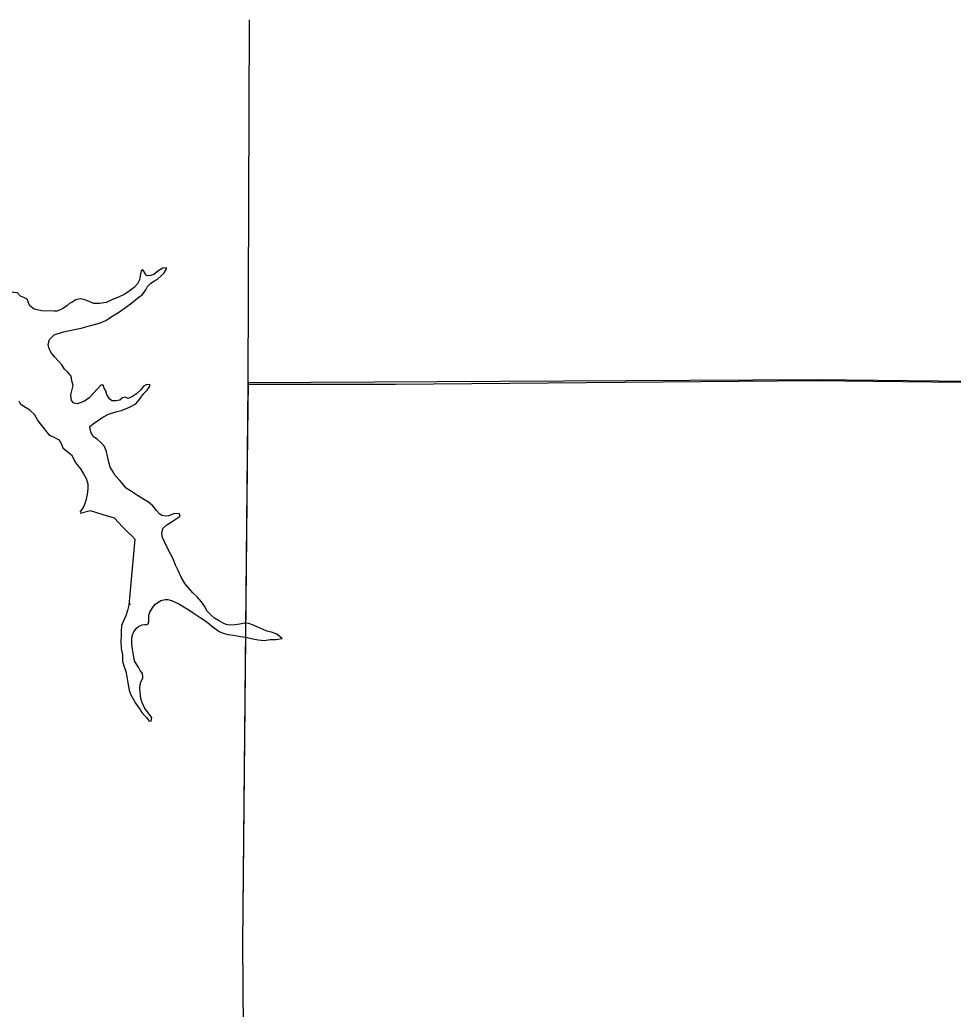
# Model space of a CAD drawing. Extents: x -939622 to -934245, y 1383184 to 1385301.
# Drawn here: x -935525.39 to -935512.15, y 1384254.61 to 1384268.63 of the extents above; entities that cross this region are included whole.
import ezdxf

# ---------------------------------------------------------------- set-up
doc = ezdxf.new("R2010")
doc.units = 0
for name, color, linetype in [('12', 7, 'Continuous'), ('2', 7, 'Continuous'), ('9', 7, 'Continuous'), ('Level 2', 7, 'Continuous')]:
    doc.layers.add(name, color=color, linetype=linetype)

msp = doc.modelspace()

# ---------------------------------------------------------------- linework, layer by layer
at = {"layer": '12'}
msp.add_lwpolyline([(-935523.817, 1384260.342), (-935523.838, 1384260.343)], dxfattribs=at)
at = {"layer": '2'}
for points in [[(-935522.149, 1384263.485), (-935522.156, 1384262.774)], [(-935498.316, 1384263.289), (-935506.287, 1384263.444), (-935514.098, 1384263.528), (-935522.149, 1384263.485)], [(-935522.158, 1384262.774), (-935522.23, 1384255.545), (-935522.165, 1384247.606), (-935522.162, 1384245.299)]]:
    msp.add_lwpolyline(points, dxfattribs=at)
at = {"layer": '9'}
for points in [[(-935524.899, 1384264.164), (-935524.765, 1384264.208), (-935524.61, 1384264.243), (-935524.514, 1384264.26), (-935524.383, 1384264.298), (-935524.255, 1384264.333), (-935524.165, 1384264.367), (-935524.088, 1384264.422), (-935523.984, 1384264.484), (-935523.887, 1384264.554), (-935523.798, 1384264.619), (-935523.715, 1384264.686), (-935523.644, 1384264.738), (-935523.6, 1384264.802), (-935523.573, 1384264.85), (-935523.526, 1384264.896), (-935523.476, 1384264.93), (-935523.431, 1384264.957), (-935523.381, 1384265.003), (-935523.337, 1384265.046), (-935523.305, 1384265.1), (-935523.305, 1384265.115), (-935523.359, 1384265.109), (-935523.43, 1384265.069), (-935523.486, 1384265.02), (-935523.531, 1384265.007), (-935523.57, 1384265), (-935523.597, 1384265.012), (-935523.612, 1384265.045), (-935523.64, 1384265.086), (-935523.667, 1384265.071), (-935523.681, 1384265.002), (-935523.686, 1384264.945), (-935523.715, 1384264.89), (-935523.765, 1384264.835), (-935523.836, 1384264.783), (-935523.895, 1384264.74), (-935523.976, 1384264.703), (-935524.08, 1384264.66), (-935524.16, 1384264.622), (-935524.256, 1384264.612), (-935524.337, 1384264.608), (-935524.403, 1384264.637), (-935524.461, 1384264.663), (-935524.53, 1384264.674), (-935524.589, 1384264.661), (-935524.658, 1384264.621), (-935524.675, 1384264.615)], [(-935524.899, 1384264.5), (-935525.078, 1384264.507), (-935525.18, 1384264.53), (-935525.244, 1384264.575), (-935525.268, 1384264.632), (-935525.28, 1384264.67), (-935525.326, 1384264.694), (-935525.374, 1384264.712), (-935525.419, 1384264.759), (-935525.473, 1384264.768), (-935525.539, 1384264.785)], [(-935524.675, 1384264.615), (-935524.716, 1384264.578), (-935524.766, 1384264.542), (-935524.824, 1384264.514), (-935524.86, 1384264.5), (-935524.899, 1384264.5)], [(-935524.894, 1384263.855), (-935524.938, 1384263.905), (-935524.969, 1384263.965), (-935524.981, 1384264.028), (-935524.964, 1384264.1), (-935524.899, 1384264.164)], [(-935524.894, 1384263.855), (-935524.904, 1384263.872)], [(-935523.206, 1384261.627), (-935523.274, 1384261.599), (-935523.322, 1384261.595), (-935523.37, 1384261.606), (-935523.406, 1384261.627), (-935523.446, 1384261.674), (-935523.498, 1384261.74), (-935523.562, 1384261.796), (-935523.641, 1384261.843), (-935523.716, 1384261.887), (-935523.801, 1384261.943), (-935523.877, 1384261.992), (-935523.932, 1384262.061), (-935523.965, 1384262.102), (-935524.032, 1384262.173), (-935524.072, 1384262.239), (-935524.106, 1384262.292), (-935524.122, 1384262.361), (-935524.141, 1384262.448), (-935524.157, 1384262.511), (-935524.185, 1384262.583), (-935524.231, 1384262.633), (-935524.286, 1384262.683), (-935524.347, 1384262.724), (-935524.374, 1384262.775), (-935524.387, 1384262.823), (-935524.391, 1384262.868), (-935524.343, 1384262.905), (-935524.284, 1384262.948), (-935524.21, 1384262.997), (-935524.127, 1384263.043), (-935524.025, 1384263.075), (-935523.945, 1384263.091), (-935523.829, 1384263.14), (-935523.742, 1384263.187), (-935523.692, 1384263.245), (-935523.657, 1384263.296), (-935523.628, 1384263.333), (-935523.581, 1384263.381), (-935523.542, 1384263.436), (-935523.54, 1384263.46), (-935523.594, 1384263.456), (-935523.638, 1384263.432), (-935523.668, 1384263.386), (-935523.733, 1384263.328), (-935523.786, 1384263.291), (-935523.848, 1384263.263), (-935523.891, 1384263.281), (-935523.927, 1384263.274), (-935523.965, 1384263.238), (-935524.022, 1384263.231), (-935524.082, 1384263.23), (-935524.115, 1384263.259), (-935524.149, 1384263.322), (-935524.165, 1384263.37), (-935524.189, 1384263.412), (-935524.205, 1384263.453), (-935524.238, 1384263.453), (-935524.279, 1384263.404), (-935524.347, 1384263.334), (-935524.403, 1384263.273), (-935524.468, 1384263.227), (-935524.528, 1384263.202), (-935524.572, 1384263.187), (-935524.621, 1384263.198), (-935524.651, 1384263.237), (-935524.661, 1384263.314), (-935524.645, 1384263.39), (-935524.63, 1384263.447), (-935524.649, 1384263.516), (-935524.659, 1384263.579), (-935524.702, 1384263.635), (-935524.751, 1384263.677), (-935524.791, 1384263.739), (-935524.83, 1384263.787), (-935524.894, 1384263.855)], [(-935524.96, 1384262.738), (-935525.019, 1384262.813), (-935525.088, 1384262.9), (-935525.134, 1384262.963), (-935525.179, 1384263.037), (-935525.245, 1384263.097), (-935525.302, 1384263.138), (-935525.369, 1384263.18), (-935525.396, 1384263.225)], [(-935524.883, 1384262.708), (-935524.96, 1384262.738)], [(-935524.883, 1384262.708), (-935524.837, 1384262.681), (-935524.807, 1384262.646), (-935524.791, 1384262.604), (-935524.773, 1384262.565), (-935524.745, 1384262.541), (-935524.697, 1384262.5), (-935524.654, 1384262.465), (-935524.626, 1384262.411), (-935524.602, 1384262.363), (-935524.571, 1384262.322), (-935524.525, 1384262.268), (-935524.482, 1384262.194), (-935524.445, 1384262.128), (-935524.423, 1384262.054), (-935524.419, 1384261.988), (-935524.43, 1384261.903), (-935524.449, 1384261.819), (-935524.472, 1384261.746), (-935524.504, 1384261.689), (-935524.532, 1384261.65)], [(-935523.75, 1384261.263), (-935523.756, 1384261.269), (-935523.796, 1384261.319), (-935523.855, 1384261.369), (-935523.881, 1384261.396), (-935523.929, 1384261.445), (-935524.043, 1384261.567), (-935524.203, 1384261.615), (-935524.381, 1384261.672), (-935524.527, 1384261.631)], [(-935523.523, 1384258.691), (-935523.514, 1384258.742), (-935523.557, 1384258.795), (-935523.576, 1384258.822), (-935523.612, 1384258.87), (-935523.634, 1384258.923), (-935523.656, 1384258.962), (-935523.671, 1384259.01), (-935523.675, 1384259.055), (-935523.683, 1384259.148), (-935523.681, 1384259.208), (-935523.666, 1384259.256), (-935523.64, 1384259.299), (-935523.64, 1384259.326), (-935523.644, 1384259.365), (-935523.678, 1384259.409), (-935523.699, 1384259.445), (-935523.73, 1384259.496), (-935523.761, 1384259.546), (-935523.771, 1384259.627), (-935523.787, 1384259.711), (-935523.797, 1384259.783), (-935523.795, 1384259.849), (-935523.793, 1384259.897), (-935523.767, 1384259.958), (-935523.732, 1384260.009), (-935523.696, 1384260.034), (-935523.652, 1384260.053), (-935523.613, 1384260.062), (-935523.586, 1384260.062), (-935523.565, 1384260.069), (-935523.556, 1384260.096), (-935523.554, 1384260.141), (-935523.555, 1384260.192), (-935523.544, 1384260.237), (-935523.503, 1384260.295), (-935523.465, 1384260.347), (-935523.42, 1384260.377), (-935523.384, 1384260.399), (-935523.325, 1384260.415), (-935523.286, 1384260.415), (-935523.235, 1384260.398), (-935523.171, 1384260.372), (-935523.123, 1384260.349), (-935523.047, 1384260.299), (-935522.99, 1384260.269), (-935522.926, 1384260.225), (-935522.829, 1384260.161), (-935522.735, 1384260.096), (-935522.663, 1384260.037), (-935522.599, 1384259.99), (-935522.557, 1384259.963), (-935522.502, 1384259.937), (-935522.436, 1384259.92), (-935522.358, 1384259.909), (-935522.259, 1384259.89), (-935522.181, 1384259.879), (-935522.081, 1384259.859), (-935522.006, 1384259.842), (-935521.919, 1384259.835), (-935521.836, 1384259.845), (-935521.758, 1384259.846), (-935521.668, 1384259.862), (-935521.744, 1384259.924), (-935521.819, 1384259.953), (-935521.885, 1384259.967), (-935521.943, 1384259.996), (-935522.033, 1384260.031), (-935522.088, 1384260.054), (-935522.139, 1384260.072), (-935522.199, 1384260.077), (-935522.267, 1384260.064), (-935522.33, 1384260.057), (-935522.411, 1384260.05), (-935522.459, 1384260.058), (-935522.504, 1384260.081), (-935522.568, 1384260.116), (-935522.625, 1384260.152), (-935522.668, 1384260.187), (-935522.735, 1384260.252), (-935522.763, 1384260.315), (-935522.809, 1384260.383), (-935522.873, 1384260.451), (-935522.934, 1384260.508), (-935522.995, 1384260.579), (-935523.047, 1384260.641), (-935523.096, 1384260.733), (-935523.142, 1384260.823), (-935523.179, 1384260.9), (-935523.211, 1384260.99), (-935523.279, 1384261.112), (-935523.328, 1384261.223), (-935523.362, 1384261.294), (-935523.372, 1384261.354), (-935523.358, 1384261.423), (-935523.299, 1384261.472), (-935523.225, 1384261.521), (-935523.154, 1384261.565), (-935523.112, 1384261.595), (-935523.125, 1384261.634), (-935523.206, 1384261.627)], [(-935523.756, 1384261.269), (-935523.838, 1384260.332)], [(-935523.838, 1384260.332), (-935523.859, 1384260.257), (-935523.884, 1384260.184), (-935523.913, 1384260.112), (-935523.942, 1384260.048), (-935523.947, 1384259.961), (-935523.949, 1384259.898), (-935523.951, 1384259.826), (-935523.946, 1384259.718), (-935523.927, 1384259.628), (-935523.931, 1384259.541), (-935523.912, 1384259.475), (-935523.884, 1384259.394), (-935523.868, 1384259.32), (-935523.852, 1384259.233), (-935523.835, 1384259.131), (-935523.816, 1384259.074), (-935523.773, 1384258.997), (-935523.745, 1384258.946), (-935523.696, 1384258.878), (-935523.656, 1384258.812), (-935523.617, 1384258.768), (-935523.586, 1384258.735), (-935523.556, 1384258.696), (-935523.523, 1384258.691)]]:
    msp.add_lwpolyline(points, dxfattribs=at)
at = {"layer": 'Level 2'}
for points in [[(-935522.136, 1384268.631), (-935522.151, 1384263.478), (-935522.23, 1384255.545), (-935522.165, 1384247.606), (-935522.161, 1384245.14)], [(-935522.151, 1384263.467), (-935520.058, 1384263.467)], [(-935520.058, 1384263.467), (-935514.11, 1384263.517), (-935506.249, 1384263.429), (-935498.316, 1384263.267), (-935490.344, 1384263.213), (-935490.349, 1384263.12), (-935482.808, 1384262.868), (-935475.081, 1384262.596)]]:
    msp.add_lwpolyline(points, dxfattribs=at)

doc.saveas('drawing.dxf')
